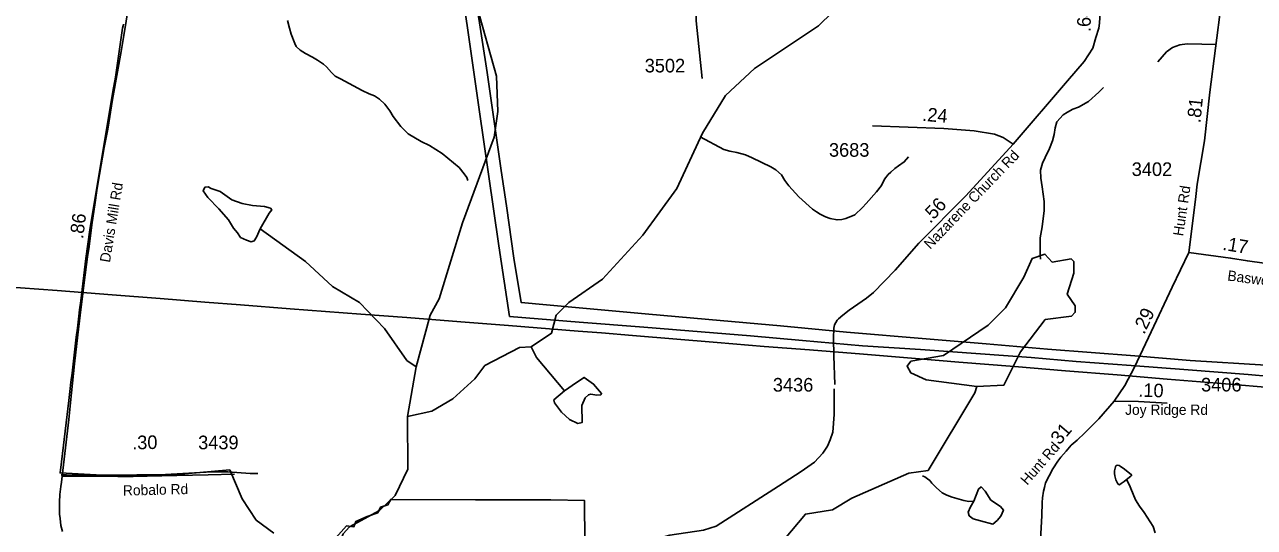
# Model space of a CAD drawing. Extents: x 1662474 to 1856135, y 779280 to 917889.
# Drawn here: x 1763739 to 1775052, y 797012 to 801635 of the extents above; entities that cross this region are included whole.
import ezdxf

# ---------------------------------------------------------------- set-up
doc = ezdxf.new("R2010")
doc.units = 0
for name, color, linetype in [('Exist Boundary Political City Limit New', 7, 'Continuous'), ('Exist Hydrographic Misc Water Feature', 7, 'Continuous'), ('Exist Hydrographic Pond Under 1500 Sq Ft', 7, 'Continuous'), ('Exist Road Non-System Type 51', 7, 'Continuous'), ('Exist Road Secondary Mileage Hundredths English Label', 7, 'Continuous'), ('Exist Road Secondary Mileage Tenths English Label', 7, 'Continuous'), ('Exist Road Secondary Type 41 Attributed', 7, 'Continuous'), ('Exist Road Secondary Type 51 Attributed', 7, 'Continuous'), ('Exist Road Secondary Type 51 Label', 7, 'Continuous'), ('Exist Road Secondary Type 51 Number Label', 7, 'Continuous'), ('Exist Utilities Electrical Transmission Line', 7, 'Continuous'), ('Map Preparation Boundary City Limit Buffer Line', 7, 'Continuous')]:
    doc.layers.add(name, color=color, linetype=linetype)

msp = doc.modelspace()

# ---------------------------------------------------------------- linework, layer by layer
at = {"layer": 'Exist Boundary Political City Limit New'}
for points in [[(1764649, 801640), (1764645, 801622), (1764641, 801603), (1764575, 801153), (1764552, 801019), (1764510, 800781), (1764466, 800503), (1764396, 800082), (1764340, 799749), (1764302, 799483), (1764256, 799095), (1764246, 799012), (1764236, 798928), (1764226, 798845), (1764215, 798762), (1764205, 798679), (1764196, 798596), (1764186, 798512), (1764176, 798429), (1764166, 798346), (1764157, 798263), (1764147, 798180), (1764078, 797614), (1764066, 797513), (1764562, 797487), (1765077, 797493), (1765626, 797541), (1765741, 797276), (1765870, 797080), (1766032, 796958)], [(1766604, 796915), (1766701, 797026), (1766769, 797018), (1766785, 797066), (1766892, 797114), (1766988, 797146), (1767012, 797198), (1767081, 797221), (1767107, 797269), (1767888, 797265), (1768580, 797265), (1768889, 797260), (1768897, 796490)]]:
    msp.add_lwpolyline(points, dxfattribs=at)
at = {"layer": 'Exist Hydrographic Misc Water Feature'}
msp.add_line((1767261, 798033), (1767340, 798490), dxfattribs=at)
for points in [[(1768400, 798672), (1768585, 798797), (1768628, 798963), (1768745, 799079), (1769055, 799293), (1769426, 799699), (1769738, 800129), (1769975, 800636), (1770186, 800983), (1770455, 801230), (1771042, 801625), (1771302, 801882), (1771479, 802141), (1771782, 802454), (1772059, 802625), (1772794, 802929), (1772886, 802937)], [(1767340, 798490), (1767469, 798964), (1767554, 799113), (1767768, 799811), (1768058, 800599), (1768093, 800835), (1768079, 801160), (1767901, 801804)], [(1766159, 801671), (1766177, 801603), (1766192, 801547), (1766225, 801461), (1766239, 801435), (1766275, 801400), (1766325, 801368), (1766388, 801335), (1766434, 801309), (1766490, 801271), (1766518, 801246), (1766563, 801194), (1766597, 801162), (1766645, 801135), (1766846, 801030), (1766908, 800999), (1766958, 800979), (1767004, 800950), (1767053, 800902), (1767098, 800841), (1767130, 800789), (1767199, 800697), (1767269, 800632), (1767386, 800561), (1767464, 800524), (1767581, 800449), (1767736, 800320), (1767784, 800264), (1767808, 800229), (1767816, 800201)], [(1773085, 799478), (1773083, 799514), (1773082, 799584), (1773082, 799624), (1773082, 799674), (1773099, 799776), (1773119, 799926), (1773119, 800008), (1773100, 800142), (1773087, 800222), (1773084, 800296), (1773104, 800360), (1773129, 800412), (1773169, 800495), (1773196, 800567), (1773210, 800623), (1773219, 800687), (1773235, 800741), (1773294, 800805), (1773334, 800830), (1773382, 800856), (1773433, 800875), (1773525, 800927), (1773622, 801014), (1773638, 801030), (1773664, 801058)], [(1769954, 800602), (1770172, 800486), (1770226, 800472), (1770290, 800459), (1770370, 800438), (1770432, 800410), (1770605, 800326), (1770651, 800300), (1770703, 800254), (1770734, 800201), (1770770, 800151), (1770863, 800050), (1770986, 799939), (1771024, 799913), (1771058, 799893), (1771106, 799866), (1771149, 799852), (1771213, 799839), (1771257, 799843), (1771295, 799853), (1771376, 799886), (1771446, 799952), (1771481, 799989), (1771577, 800096), (1771622, 800156), (1771651, 800214), (1771683, 800256), (1771707, 800279), (1771745, 800311), (1771778, 800335), (1771832, 800372), (1771870, 800420)], [(1767340, 798490), (1767257, 798548), (1767051, 798841), (1766820, 799079), (1766571, 799228), (1766323, 799456), (1765906, 799756)], [(1767261, 798033), (1767487, 798080), (1767679, 798195), (1767881, 798378), (1767974, 798501), (1768292, 798665), (1768400, 798672)], [(1768705, 798269), (1768449, 798573), (1768400, 798672)], [(1765428, 794036), (1765479, 794137), (1765882, 794434), (1766034, 794716), (1766185, 794841), (1766394, 794922), (1766769, 794928), (1767204, 795122), (1767489, 795336), (1767623, 795321), (1767823, 795343), (1768250, 795590), (1768652, 795877), (1769363, 796122), (1769797, 796176), (1770106, 796248), (1770248, 796331), (1770922, 797134), (1771172, 797175), (1771348, 797280), (1771875, 797512), (1772050, 797535), (1772481, 798248), (1772498, 798307)], [(1765428, 794036), (1765237, 794106), (1765180, 794222), (1765207, 794572), (1765385, 794897), (1765471, 795187), (1765589, 795303), (1765764, 795336), (1765890, 795425), (1766007, 795449), (1766602, 795870), (1766545, 796111), (1766504, 796164), (1766505, 796295), (1766539, 796370), (1766524, 796587), (1766669, 796952), (1766728, 797019), (1767004, 797168), (1767147, 797306), (1767266, 797547), (1767261, 798033)], [(1771998, 797486), (1772006, 797484), (1772022, 797478), (1772046, 797460), (1772066, 797444), (1772084, 797420), (1772127, 797375), (1772179, 797331), (1772223, 797308), (1772271, 797290), (1772379, 797259), (1772424, 797251), (1772470, 797252)], [(1774140, 796961), (1774121, 797021), (1774038, 797150), (1773996, 797208), (1773959, 797266), (1773916, 797369), (1773902, 797401), (1773877, 797452)]]:
    msp.add_lwpolyline(points, dxfattribs=at)
at = {"layer": 'Exist Hydrographic Pond Under 1500 Sq Ft'}
for points in [[(1765906, 799756), (1765988, 799900), (1766013, 799932), (1766001, 799948), (1765945, 799961), (1765836, 799973), (1765742, 799991), (1765647, 800024), (1765538, 800099), (1765457, 800128), (1765427, 800144), (1765398, 800140), (1765382, 800106), (1765425, 800045), (1765527, 799941), (1765615, 799839), (1765662, 799762), (1765699, 799720), (1765726, 799679), (1765782, 799652), (1765825, 799638), (1765852, 799647), (1765873, 799681), (1765906, 799756)], [(1772498, 798307), (1772748, 798321), (1772901, 798627), (1773128, 798924), (1773370, 798955), (1773404, 798991), (1773404, 799050), (1773330, 799156), (1773390, 799349), (1773391, 799457), (1773366, 799480), (1773191, 799451), (1773125, 799525), (1773008, 799484), (1772931, 799312), (1772762, 799030), (1772603, 798872), (1772192, 798592), (1771892, 798542), (1771858, 798494), (1771891, 798434), (1772032, 798369), (1772498, 798307)], [(1768705, 798269), (1768815, 798345), (1768887, 798391), (1768973, 798330), (1769047, 798242), (1769039, 798231), (1769004, 798228), (1768948, 798238), (1768927, 798231), (1768897, 798205), (1768864, 798132), (1768870, 797977), (1768828, 797968), (1768752, 798004), (1768678, 798073), (1768614, 798157), (1768607, 798185), (1768705, 798269)], [(1773873, 797449), (1773917, 797482), (1773922, 797489), (1773921, 797497), (1773858, 797548), (1773819, 797576), (1773807, 797582), (1773794, 797584), (1773782, 797581), (1773776, 797570), (1773766, 797532), (1773764, 797507), (1773768, 797486), (1773777, 797450), (1773792, 797419), (1773798, 797411), (1773810, 797405), (1773826, 797415), (1773853, 797434), (1773873, 797449)], [(1772470, 797252), (1772514, 797365), (1772538, 797384), (1772576, 797346), (1772629, 797264), (1772717, 797203), (1772744, 797171), (1772720, 797117), (1772685, 797075), (1772645, 797043), (1772533, 797072), (1772464, 797091), (1772429, 797120), (1772418, 797152), (1772442, 797200), (1772470, 797252)]]:
    msp.add_lwpolyline(points, dxfattribs=at)
at = {"layer": 'Exist Road Non-System Type 51'}
for points in [[(1774165, 801293), (1774243, 801383), (1774300, 801424), (1774365, 801450), (1774435, 801457), (1774705, 801453)], [(1771188, 798287), (1771186, 798049), (1771174, 797888), (1771151, 797816), (1771126, 797759), (1771081, 797695), (1771006, 797613), (1770883, 797527), (1770674, 797391), (1770102, 797024), (1769985, 796986), (1769675, 796941), (1769621, 796927), (1769465, 796852), (1769347, 796777), (1768953, 796512)], [(1764075, 797496), (1764125, 797497), (1764505, 797491), (1765035, 797500), (1765461, 797523), (1765609, 797524), (1765816, 797508), (1765886, 797509)]]:
    msp.add_lwpolyline(points, dxfattribs=at)
at = {"layer": 'Exist Road Secondary Type 41 Attributed'}
msp.add_lwpolyline([(1773761, 798172), (1773986, 798171), (1774250, 798154)], dxfattribs=at)
at = {"layer": 'Exist Road Secondary Type 51 Attributed'}
for points in [[(1774224, 803553), (1774190, 803530), (1774163, 803506), (1774099, 803387), (1774060, 803318), (1773958, 803112), (1773803, 802783), (1773739, 802631), (1773694, 802540), (1773678, 802490), (1773667, 802444), (1773656, 802404), (1773651, 802348), (1773648, 802279), (1773638, 801810), (1773627, 801649), (1773620, 801602), (1773595, 801515), (1773567, 801419), (1773486, 801295), (1773334, 801118), (1772832, 800535)], [(1774224, 803553), (1774319, 803407), (1774420, 803229), (1774501, 803088), (1774553, 802966), (1774605, 802803), (1774676, 802584), (1774742, 802303), (1774765, 802143), (1774747, 801822), (1774641, 801013), (1774592, 800565), (1774525, 800169), (1774513, 800053), (1774468, 799683), (1774449, 799541)], [(1769890, 802897), (1769917, 802729), (1769922, 802524), (1769912, 802210), (1769917, 801669), (1769971, 801138)], [(1764719, 801964), (1764695, 801799), (1764673, 801667), (1764652, 801535), (1764627, 801388), (1764601, 801233), (1764549, 800947), (1764504, 800673), (1764472, 800505), (1764428, 800258), (1764406, 800130), (1764385, 799978), (1764357, 799794), (1764332, 799594), (1764318, 799500), (1764298, 799334), (1764279, 799188), (1764251, 798963), (1764229, 798784), (1764200, 798516), (1764172, 798249), (1764145, 798005), (1764115, 797743), (1764086, 797483)], [(1772832, 800535), (1772741, 800596), (1772661, 800629), (1772474, 800657), (1772194, 800680), (1771540, 800703)], [(1772832, 800535), (1772397, 800062), (1771967, 799626), (1771749, 799376), (1771550, 799171), (1771485, 799121), (1771324, 799010), (1771265, 798965), (1771227, 798931), (1771213, 798917), (1771189, 798875), (1771184, 798845), (1771182, 798752), (1771184, 798589), (1771193, 798325)], [(1774449, 799541), (1774295, 799222), (1774104, 798811), (1773950, 798485), (1773862, 798316), (1773761, 798172)], [(1774449, 799541), (1774834, 799488), (1774988, 799462), (1775142, 799443), (1775316, 799421)], [(1773761, 798172), (1773621, 798010), (1773492, 797881), (1773421, 797815), (1773366, 797767), (1773320, 797712), (1773273, 797658), (1773244, 797622), (1773197, 797552), (1773131, 797421), (1773120, 797380), (1773112, 797346), (1773103, 797283), (1773100, 797240), (1773098, 797123), (1773078, 796786)], [(1764086, 797483), (1764078, 797429), (1764074, 797389), (1764065, 797316), (1764061, 797244), (1764060, 797193), (1764060, 797135), (1764066, 797094), (1764074, 797029), (1764087, 796976)], [(1764086, 797483), (1764292, 797484), (1764454, 797482), (1764597, 797480), (1764738, 797480), (1764866, 797482), (1765002, 797486), (1765141, 797489), (1765427, 797497), (1765669, 797502)]]:
    msp.add_lwpolyline(points, dxfattribs=at)
at = {"layer": 'Exist Utilities Electrical Transmission Line'}
for points in [[(1767724, 802201), (1767811, 801626), (1767921, 800854), (1768007, 800259), (1768103, 799601), (1768201, 798952), (1768841, 798899), (1769437, 798852), (1769851, 798818), (1770417, 798772), (1770895, 798730), (1771447, 798683), (1771980, 798648), (1772534, 798607), (1772998, 798573), (1773414, 798539), (1773920, 798500), (1774442, 798461), (1774994, 798418), (1775200, 798401)], [(1767898, 801829), (1767994, 801193), (1768058, 800743), (1768123, 800292), (1768171, 799968), (1768241, 799486), (1768306, 799080), (1768806, 799035), (1769448, 798976), (1770034, 798925), (1770694, 798865), (1771299, 798806), (1772033, 798746), (1772585, 798699), (1773149, 798650), (1773951, 798589), (1774463, 798547), (1775157, 798503)], [(1775225, 798295), (1774787, 798333), (1774251, 798374), (1773791, 798414), (1773316, 798453), (1772846, 798491), (1772334, 798532), (1771934, 798566), (1771458, 798605), (1770960, 798645), (1770544, 798676), (1770110, 798712), (1769331, 798778), (1769045, 798800), (1768831, 798817), (1768191, 798867), (1767751, 798903), (1767257, 798943), (1766831, 798974), (1766181, 799023), (1765725, 799060), (1765399, 799082), (1764988, 799118), (1764544, 799150), (1764038, 799189), (1763532, 799228)]]:
    msp.add_lwpolyline(points, dxfattribs=at)
at = {"layer": 'Map Preparation Boundary City Limit Buffer Line'}
for points in [[(1764649, 801640), (1764645, 801622), (1764641, 801603), (1764575, 801153), (1764552, 801019), (1764510, 800781), (1764466, 800503), (1764396, 800082), (1764340, 799749), (1764302, 799483), (1764256, 799095), (1764246, 799012), (1764236, 798928), (1764226, 798845), (1764215, 798762), (1764205, 798679), (1764196, 798596), (1764186, 798512), (1764176, 798429), (1764166, 798346), (1764157, 798263), (1764147, 798180), (1764078, 797614), (1764066, 797513), (1764562, 797487), (1765077, 797493), (1765626, 797541), (1765741, 797276), (1765870, 797080), (1766032, 796958)], [(1766604, 796915), (1766701, 797026), (1766769, 797018), (1766785, 797066), (1766892, 797114), (1766988, 797146), (1767012, 797198), (1767081, 797221), (1767107, 797269), (1767888, 797265), (1768580, 797265), (1768889, 797260), (1768897, 796490)]]:
    msp.add_lwpolyline(points, dxfattribs=at)

# ---------------------------------------------------------------- texts
at = {"layer": 'Exist Road Secondary Mileage Hundredths English Label'}
for s, rotation, p in [('.86', 82.677, (1764277, 799661)), ('.17', 350.3178, (1774754, 799565)), ('.31', 49.4756, (1773230, 797729)), ('.30', 0.8985, (1764730, 797730))]:
    msp.add_text(s, height=125, rotation=rotation, dxfattribs=at).set_placement(p)
at = {"layer": 'Exist Road Secondary Mileage Tenths English Label'}
for s, rotation, p in [('.64', 89.3331, (1773546, 801566)), ('.24', 354.9479, (1771993, 800751)), ('.81', 84.0181, (1774555, 800727)), ('.56', 46.9049, (1772070, 799802)), ('.29', 64.292, (1774038, 798781)), ('.10', 358.2964, (1773983, 798214))]:
    msp.add_text(s, height=125, rotation=rotation, dxfattribs=at).set_placement(p)
at = {"layer": 'Exist Road Secondary Type 51 Label'}
for s, rotation, p in [('Nazarene Church Rd', 46.1024, (1772070, 799564)), ('Davis Mill Rd', 80.5776, (1764524, 799443)), ('Hunt Rd', 81.5665, (1774397, 799686)), ('Baswell Rd', 352.3691, (1774800, 799283)), ('Hunt Rd', 48.7331, (1772962, 797395)), ('Robalo Rd', 1.4211, (1764645, 797304))]:
    msp.add_text(s, height=95, rotation=rotation, dxfattribs=at).set_placement(p)
msp.add_text('Joy Ridge Rd', height=95, dxfattribs=at).set_placement((1773863, 798047))
at = {"layer": 'Exist Road Secondary Type 51 Number Label'}
for s, p in [('3502', (1769444, 801195)), ('3683', (1771139, 800420)), ('3402', (1773924, 800243)), ('3436', (1770623, 798261)), ('3406', (1774562, 798262)), ('3439', (1765336, 797731))]:
    msp.add_text(s, height=125, dxfattribs=at).set_placement(p)

doc.saveas('drawing.dxf')
